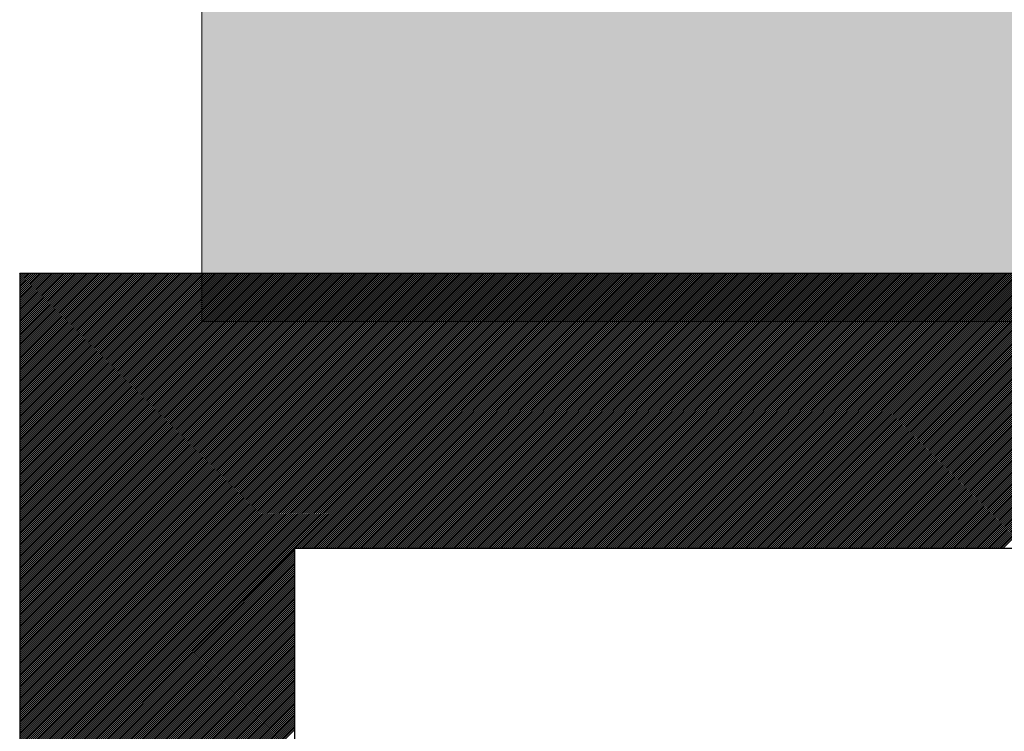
# Model space of a CAD drawing. Extents: x 3940905 to 4145695, y 925352 to 1109797.
# Tile 470 of 656: x 4007211 to 4007301, y 1099082 to 1099146. Entities that reach past the tile are written whole.
import ezdxf

# ---------------------------------------------------------------- set-up
doc = ezdxf.new("R2010")
doc.units = 0
doc.header["$LTSCALE"] = 750
doc.header["$MEASUREMENT"] = 0
doc.layers.get('0').update_dxf_attribs({"linetype": 'CONTINUOUS', "lineweight": 0})
doc.layers.add('CKD Equipments', color=252, linetype='CONTINUOUS', lineweight=0)
doc.layers.add('COLUMN', color=1, linetype='CONTINUOUS', lineweight=9)

# ---------------------------------------------------------------- blocks, each defined once
blk = doc.blocks.new('COLUMN')
at = {"layer": 'COLUMN'}
h = blk.add_hatch(color=1, dxfattribs=at)
h.dxf.hatch_style = 1
h.paths.add_polyline_path([(2683498.959, 965771.063), (2684447.959, 965771.063), (2684447.959, 965331.063), (2683498.959, 965331.063)])
h.paths.add_polyline_path([(2684237.959, 970191.063), (2683498.959, 970191.063), (2683498.959, 969191.063), (2684237.959, 969191.063)])
h.paths.add_polyline_path([(2687442.959, 969266.063), (2687037.959, 969266.063), (2687037.959, 970031.063), (2687442.959, 970031.063)])
h.paths.add_polyline_path([(2687107.959, 972041.447), (2687643.959, 972041.447), (2687643.959, 971756.063), (2687107.959, 971756.063)])
h.paths.add_polyline_path([(2683498.959, 973491.063), (2684407.959, 973491.063), (2684407.959, 973041.063), (2683498.959, 973041.063)])
h.paths.add_polyline_path([(2683648.959, 975761.063), (2683977.959, 975761.063), (2683977.959, 975211.063), (2683648.959, 975211.063)])
h.paths.add_polyline_path([(2686977.959, 975811.063), (2687727.959, 975811.063), (2687727.959, 975476.063), (2686977.959, 975476.063)])
h.paths.add_polyline_path([(2689868.959, 975851.063), (2689027.959, 975851.063), (2689027.959, 975556.063), (2689868.959, 975556.063)])
h.paths.add_polyline_path([(2686977.959, 973346.063), (2687643.959, 973346.063), (2687643.959, 973116.063), (2686977.959, 973116.063)])
h.paths.add_polyline_path([(2683823.959, 977646.063), (2684028.959, 977646.063), (2684028.959, 977211.063), (2683823.959, 977211.063)])
h.paths.add_polyline_path([(2683823.959, 979911.063), (2684103.959, 979911.063), (2684103.959, 980241.063), (2683823.959, 980241.063)])
h.paths.add_polyline_path([(2687803.959, 979891.063), (2688003.959, 979891.063), (2688003.959, 980241.063), (2687803.959, 980241.063)])
h.paths.add_polyline_path([(2691583.959, 979836.063), (2692013.959, 979836.063), (2692013.959, 980241.063), (2691583.959, 980241.063)])
h.paths.add_polyline_path([(2691695.959, 977346.063), (2692013.959, 977346.063), (2692013.959, 976786.063), (2691695.959, 976786.063)])
h.paths.add_polyline_path([(2687442.959, 965841.063), (2686812.959, 965841.063), (2686812.959, 965401.063), (2687442.959, 965401.063)])
h.paths.add_polyline_path([(2687467.959, 963421.063), (2686702.959, 963421.063), (2686702.959, 962976.063), (2687467.959, 962976.063)])
h.paths.add_polyline_path([(2684167.959, 963191.063), (2683398.959, 963191.063), (2683398.959, 962446.063), (2684167.959, 962446.063)])
h.paths.add_polyline_path([(2684447.959, 958916.063), (2683398.959, 958916.063), (2683398.959, 959356.063), (2684447.959, 959356.063)])
h.paths.add_polyline_path([(2684447.959, 957356.063), (2683413.959, 957356.063), (2683413.959, 956916.063), (2684447.959, 956916.063)])
h.paths.add_polyline_path([(2687457.959, 957436.063), (2686707.959, 957436.063), (2686707.959, 956996.063), (2687457.959, 956996.063)])
h.paths.add_polyline_path([(2687452.959, 959516.063), (2686692.959, 959516.063), (2686692.959, 959086.063), (2687452.959, 959086.063)])
h.paths.add_polyline_path([(2683413.959, 953326.063), (2684312.959, 953326.063), (2684312.959, 953776.063), (2683413.959, 953776.063)])
h.paths.add_polyline_path([(2683293.959, 952396.063), (2683767.959, 952396.063), (2683767.959, 951976.063), (2683293.959, 951976.063)])
h.paths.add_polyline_path([(2682463.959, 977841.063), (2681833.959, 977841.063), (2681833.959, 977051.063), (2682463.959, 977051.063)])
at = {"color": 2}
blk.add_lwpolyline([(2682463.959, 977841.063), (2681833.959, 977841.063), (2681833.959, 977051.063), (2682463.959, 977051.063)], close=True, dxfattribs=at)
at = {"layer": 'COLUMN', "color": 1}
blk.add_lwpolyline([(2682463.959, 977841.063), (2681833.959, 977841.063), (2681833.959, 977051.063), (2682463.959, 977051.063)], close=True, dxfattribs=at)

msp = doc.modelspace()

# ---------------------------------------------------------------- linework, layer by layer
at = {"layer": 'CKD Equipments', "lineweight": -2, "ltscale": 0.2}
for p, q in [((4007876.174, 1099123.329), (4007211.174, 1099123.329)), ((4007211.174, 1099123.329), (4007211.174, 1098638.329)), ((4007876.174, 1099123.329), (4007211.174, 1099123.329)), ((4007211.174, 1099123.329), (4007211.174, 1098638.329)), ((4007851.174, 1099098.329), (4007236.174, 1099098.329)), ((4007236.174, 1099098.329), (4007236.174, 1098749.458))]:
    msp.add_line(p, q, dxfattribs=at)
at = {"layer": 'CKD Equipments', "color": 43, "linetype": 'Continuous', "lineweight": -2, "ltscale": 0.2}
for p, q in [((4007211.174, 1099123.307), (4007211.196, 1099123.329)), ((4007211.174, 1099123.131), (4007211.373, 1099123.329)), ((4007211.174, 1099122.954), (4007211.549, 1099123.329)), ((4007211.174, 1099122.777), (4007211.726, 1099123.329)), ((4007211.174, 1099122.6), (4007211.903, 1099123.329)), ((4007211.174, 1099122.423), (4007212.08, 1099123.329)), ((4007211.174, 1099122.247), (4007212.257, 1099123.329)), ((4007211.174, 1099122.07), (4007212.433, 1099123.329)), ((4007211.174, 1099121.893), (4007212.61, 1099123.329)), ((4007211.174, 1099121.716), (4007212.787, 1099123.329)), ((4007211.174, 1099121.54), (4007212.964, 1099123.329)), ((4007211.174, 1099121.363), (4007213.14, 1099123.329)), ((4007211.174, 1099121.186), (4007213.317, 1099123.329)), ((4007211.174, 1099121.009), (4007213.494, 1099123.329)), ((4007211.174, 1099120.832), (4007213.671, 1099123.329)), ((4007211.174, 1099120.656), (4007213.848, 1099123.329)), ((4007211.174, 1099120.479), (4007214.024, 1099123.329)), ((4007211.174, 1099120.302), (4007214.201, 1099123.329)), ((4007211.174, 1099120.125), (4007214.378, 1099123.329)), ((4007211.174, 1099119.949), (4007214.555, 1099123.329)), ((4007211.174, 1099119.772), (4007214.731, 1099123.329)), ((4007211.174, 1099119.595), (4007214.908, 1099123.329)), ((4007211.174, 1099119.418), (4007215.085, 1099123.329)), ((4007211.174, 1099119.241), (4007215.262, 1099123.329)), ((4007211.174, 1099119.065), (4007215.439, 1099123.329)), ((4007211.174, 1099118.888), (4007215.615, 1099123.329)), ((4007211.174, 1099118.711), (4007215.792, 1099123.329)), ((4007211.174, 1099118.534), (4007215.969, 1099123.329)), ((4007211.174, 1099118.358), (4007216.146, 1099123.329)), ((4007211.174, 1099118.181), (4007216.322, 1099123.329)), ((4007211.174, 1099118.004), (4007216.499, 1099123.329)), ((4007211.174, 1099117.827), (4007216.676, 1099123.329)), ((4007211.174, 1099117.65), (4007216.853, 1099123.329)), ((4007211.174, 1099117.474), (4007217.029, 1099123.329)), ((4007211.174, 1099117.297), (4007217.206, 1099123.329)), ((4007211.174, 1099117.12), (4007217.383, 1099123.329)), ((4007211.174, 1099116.943), (4007217.56, 1099123.329)), ((4007211.174, 1099116.767), (4007217.737, 1099123.329)), ((4007211.174, 1099116.59), (4007217.913, 1099123.329)), ((4007211.174, 1099116.413), (4007218.09, 1099123.329)), ((4007211.174, 1099116.236), (4007218.267, 1099123.329)), ((4007211.174, 1099116.059), (4007218.444, 1099123.329)), ((4007211.174, 1099115.883), (4007218.62, 1099123.329)), ((4007211.174, 1099115.706), (4007218.797, 1099123.329)), ((4007211.174, 1099115.529), (4007218.974, 1099123.329)), ((4007211.174, 1099115.352), (4007219.151, 1099123.329)), ((4007211.174, 1099115.176), (4007219.328, 1099123.329)), ((4007211.174, 1099114.999), (4007219.504, 1099123.329)), ((4007211.174, 1099114.822), (4007219.681, 1099123.329)), ((4007211.174, 1099114.645), (4007219.858, 1099123.329)), ((4007211.174, 1099114.469), (4007220.035, 1099123.329)), ((4007211.174, 1099114.292), (4007220.211, 1099123.329)), ((4007211.174, 1099114.115), (4007220.388, 1099123.329)), ((4007211.174, 1099113.938), (4007220.565, 1099123.329)), ((4007211.174, 1099113.761), (4007220.742, 1099123.329)), ((4007211.174, 1099113.585), (4007220.919, 1099123.329)), ((4007211.174, 1099113.408), (4007221.095, 1099123.329)), ((4007211.174, 1099113.231), (4007221.272, 1099123.329)), ((4007211.174, 1099113.054), (4007221.449, 1099123.329)), ((4007211.174, 1099112.878), (4007221.626, 1099123.329)), ((4007211.174, 1099112.701), (4007221.802, 1099123.329)), ((4007211.174, 1099112.524), (4007221.979, 1099123.329)), ((4007211.174, 1099112.347), (4007222.156, 1099123.329)), ((4007211.174, 1099112.17), (4007222.333, 1099123.329)), ((4007211.174, 1099111.994), (4007222.51, 1099123.329)), ((4007211.174, 1099111.817), (4007222.686, 1099123.329)), ((4007211.174, 1099111.64), (4007222.863, 1099123.329)), ((4007211.174, 1099111.463), (4007223.04, 1099123.329)), ((4007211.174, 1099111.287), (4007223.217, 1099123.329)), ((4007211.174, 1099111.11), (4007223.393, 1099123.329)), ((4007211.174, 1099110.933), (4007223.57, 1099123.329)), ((4007211.174, 1099110.756), (4007223.747, 1099123.329)), ((4007211.174, 1099110.579), (4007223.924, 1099123.329)), ((4007211.174, 1099110.403), (4007224.101, 1099123.329)), ((4007211.174, 1099110.226), (4007224.277, 1099123.329)), ((4007211.174, 1099110.049), (4007224.454, 1099123.329)), ((4007211.174, 1099109.872), (4007224.631, 1099123.329)), ((4007211.174, 1099109.696), (4007224.808, 1099123.329)), ((4007211.174, 1099109.519), (4007224.984, 1099123.329)), ((4007211.174, 1099109.342), (4007225.161, 1099123.329)), ((4007211.174, 1099109.165), (4007225.338, 1099123.329)), ((4007211.174, 1099108.988), (4007225.515, 1099123.329)), ((4007211.174, 1099108.812), (4007225.692, 1099123.329)), ((4007211.174, 1099108.635), (4007225.868, 1099123.329)), ((4007211.174, 1099108.458), (4007226.045, 1099123.329)), ((4007211.174, 1099108.281), (4007226.222, 1099123.329)), ((4007211.174, 1099108.105), (4007226.399, 1099123.329)), ((4007211.174, 1099107.928), (4007226.575, 1099123.329)), ((4007211.174, 1099107.751), (4007226.752, 1099123.329)), ((4007211.174, 1099107.574), (4007226.929, 1099123.329)), ((4007211.174, 1099107.397), (4007227.106, 1099123.329)), ((4007211.174, 1099107.221), (4007227.283, 1099123.329)), ((4007211.174, 1099107.044), (4007227.459, 1099123.329)), ((4007211.174, 1099106.867), (4007227.636, 1099123.329)), ((4007211.174, 1099106.69), (4007227.813, 1099123.329)), ((4007211.174, 1099106.514), (4007227.99, 1099123.329)), ((4007211.174, 1099106.337), (4007228.166, 1099123.329)), ((4007211.174, 1099106.16), (4007228.343, 1099123.329)), ((4007211.174, 1099105.983), (4007228.52, 1099123.329)), ((4007211.174, 1099105.806), (4007228.697, 1099123.329)), ((4007211.174, 1099105.63), (4007228.874, 1099123.329)), ((4007211.174, 1099105.453), (4007229.05, 1099123.329)), ((4007211.174, 1099105.276), (4007229.227, 1099123.329)), ((4007211.174, 1099105.099), (4007229.404, 1099123.329)), ((4007211.174, 1099104.923), (4007229.581, 1099123.329)), ((4007211.174, 1099104.746), (4007229.757, 1099123.329)), ((4007211.174, 1099104.569), (4007229.934, 1099123.329)), ((4007211.174, 1099104.392), (4007230.111, 1099123.329)), ((4007211.174, 1099104.215), (4007230.288, 1099123.329)), ((4007211.174, 1099104.039), (4007230.465, 1099123.329)), ((4007211.174, 1099103.862), (4007230.641, 1099123.329)), ((4007211.174, 1099103.685), (4007230.818, 1099123.329)), ((4007211.174, 1099103.508), (4007230.995, 1099123.329)), ((4007211.174, 1099103.332), (4007231.172, 1099123.329)), ((4007211.174, 1099103.155), (4007231.348, 1099123.329)), ((4007211.174, 1099102.978), (4007231.525, 1099123.329)), ((4007211.174, 1099102.801), (4007231.702, 1099123.329)), ((4007211.174, 1099102.624), (4007231.879, 1099123.329)), ((4007211.174, 1099102.448), (4007232.056, 1099123.329)), ((4007211.174, 1099102.271), (4007232.232, 1099123.329)), ((4007211.174, 1099102.094), (4007232.409, 1099123.329)), ((4007211.174, 1099101.917), (4007232.586, 1099123.329)), ((4007211.174, 1099101.741), (4007232.763, 1099123.329)), ((4007211.174, 1099101.564), (4007232.939, 1099123.329)), ((4007211.174, 1099101.387), (4007233.116, 1099123.329)), ((4007211.174, 1099101.21), (4007233.293, 1099123.329)), ((4007211.174, 1099101.033), (4007233.47, 1099123.329)), ((4007211.174, 1099100.857), (4007233.647, 1099123.329)), ((4007211.174, 1099100.68), (4007233.823, 1099123.329)), ((4007211.174, 1099100.503), (4007234, 1099123.329)), ((4007211.174, 1099100.326), (4007234.177, 1099123.329)), ((4007211.174, 1099100.15), (4007234.354, 1099123.329)), ((4007211.174, 1099099.973), (4007234.53, 1099123.329)), ((4007211.174, 1099099.796), (4007234.707, 1099123.329)), ((4007211.174, 1099099.619), (4007234.884, 1099123.329)), ((4007211.174, 1099099.442), (4007235.061, 1099123.329)), ((4007211.174, 1099099.266), (4007235.237, 1099123.329)), ((4007211.174, 1099099.089), (4007235.414, 1099123.329)), ((4007211.174, 1099098.912), (4007235.591, 1099123.329)), ((4007211.174, 1099098.735), (4007235.768, 1099123.329)), ((4007211.174, 1099098.559), (4007235.945, 1099123.329)), ((4007211.174, 1099098.382), (4007236.121, 1099123.329)), ((4007211.174, 1099098.205), (4007236.298, 1099123.329)), ((4007211.174, 1099098.028), (4007236.475, 1099123.329)), ((4007211.174, 1099097.851), (4007236.652, 1099123.329)), ((4007211.174, 1099097.675), (4007236.828, 1099123.329)), ((4007211.174, 1099097.498), (4007237.005, 1099123.329)), ((4007211.174, 1099097.321), (4007237.182, 1099123.329)), ((4007211.174, 1099097.144), (4007237.359, 1099123.329)), ((4007211.174, 1099096.968), (4007237.536, 1099123.329)), ((4007211.174, 1099096.791), (4007237.712, 1099123.329)), ((4007211.174, 1099096.614), (4007237.889, 1099123.329)), ((4007211.174, 1099096.437), (4007238.066, 1099123.329)), ((4007211.174, 1099096.261), (4007238.243, 1099123.329)), ((4007211.174, 1099096.084), (4007238.419, 1099123.329)), ((4007211.174, 1099095.907), (4007238.596, 1099123.329)), ((4007211.174, 1099095.73), (4007238.773, 1099123.329)), ((4007211.174, 1099095.553), (4007238.95, 1099123.329)), ((4007211.174, 1099095.377), (4007239.127, 1099123.329)), ((4007211.174, 1099095.2), (4007239.303, 1099123.329)), ((4007211.174, 1099095.023), (4007239.48, 1099123.329)), ((4007211.174, 1099094.846), (4007239.657, 1099123.329)), ((4007211.174, 1099094.67), (4007239.834, 1099123.329)), ((4007211.174, 1099094.493), (4007240.01, 1099123.329)), ((4007211.174, 1099094.316), (4007240.187, 1099123.329)), ((4007211.174, 1099094.139), (4007240.364, 1099123.329)), ((4007211.174, 1099093.962), (4007240.541, 1099123.329)), ((4007211.174, 1099093.786), (4007240.718, 1099123.329)), ((4007211.174, 1099093.609), (4007240.894, 1099123.329)), ((4007211.174, 1099093.432), (4007241.071, 1099123.329)), ((4007211.174, 1099093.255), (4007241.248, 1099123.329)), ((4007211.174, 1099093.079), (4007241.425, 1099123.329)), ((4007211.174, 1099092.902), (4007241.601, 1099123.329)), ((4007211.174, 1099092.725), (4007241.778, 1099123.329)), ((4007211.174, 1099092.548), (4007241.955, 1099123.329)), ((4007211.174, 1099092.371), (4007242.132, 1099123.329)), ((4007211.174, 1099092.195), (4007242.309, 1099123.329)), ((4007211.174, 1099092.018), (4007242.485, 1099123.329)), ((4007211.174, 1099091.841), (4007242.662, 1099123.329)), ((4007211.174, 1099091.664), (4007242.839, 1099123.329)), ((4007211.174, 1099091.488), (4007243.016, 1099123.329)), ((4007211.174, 1099091.311), (4007243.192, 1099123.329)), ((4007211.174, 1099091.134), (4007243.369, 1099123.329)), ((4007211.174, 1099090.957), (4007243.546, 1099123.329)), ((4007211.174, 1099090.78), (4007243.723, 1099123.329)), ((4007211.174, 1099090.604), (4007243.9, 1099123.329)), ((4007211.174, 1099090.427), (4007244.076, 1099123.329)), ((4007211.174, 1099090.25), (4007244.253, 1099123.329)), ((4007211.174, 1099090.073), (4007244.43, 1099123.329)), ((4007211.174, 1099089.897), (4007244.607, 1099123.329)), ((4007211.174, 1099089.72), (4007244.783, 1099123.329)), ((4007211.174, 1099089.543), (4007244.96, 1099123.329)), ((4007211.174, 1099089.366), (4007245.137, 1099123.329)), ((4007211.174, 1099089.189), (4007245.314, 1099123.329)), ((4007211.174, 1099089.013), (4007245.491, 1099123.329)), ((4007211.174, 1099088.836), (4007245.667, 1099123.329)), ((4007211.174, 1099088.659), (4007245.844, 1099123.329)), ((4007211.174, 1099088.482), (4007246.021, 1099123.329)), ((4007211.174, 1099088.306), (4007246.198, 1099123.329)), ((4007211.174, 1099088.129), (4007246.374, 1099123.329)), ((4007211.174, 1099087.952), (4007246.551, 1099123.329)), ((4007211.174, 1099087.775), (4007246.728, 1099123.329)), ((4007211.174, 1099087.598), (4007246.905, 1099123.329)), ((4007211.174, 1099087.422), (4007247.082, 1099123.329)), ((4007211.174, 1099087.245), (4007247.258, 1099123.329)), ((4007211.174, 1099087.068), (4007247.435, 1099123.329)), ((4007211.174, 1099086.891), (4007247.612, 1099123.329)), ((4007211.174, 1099086.715), (4007247.789, 1099123.329)), ((4007211.174, 1099086.538), (4007247.965, 1099123.329)), ((4007211.174, 1099086.361), (4007248.142, 1099123.329)), ((4007211.174, 1099086.184), (4007248.319, 1099123.329)), ((4007211.174, 1099086.007), (4007248.496, 1099123.329)), ((4007211.174, 1099085.831), (4007248.673, 1099123.329)), ((4007211.174, 1099085.654), (4007248.849, 1099123.329)), ((4007211.174, 1099085.477), (4007249.026, 1099123.329)), ((4007211.174, 1099085.3), (4007249.203, 1099123.329)), ((4007211.174, 1099085.124), (4007249.38, 1099123.329)), ((4007211.174, 1099084.947), (4007249.556, 1099123.329)), ((4007211.174, 1099084.77), (4007249.733, 1099123.329)), ((4007211.174, 1099084.593), (4007249.91, 1099123.329)), ((4007211.174, 1099084.416), (4007250.087, 1099123.329)), ((4007211.174, 1099084.24), (4007250.264, 1099123.329)), ((4007211.174, 1099084.063), (4007250.44, 1099123.329)), ((4007211.174, 1099083.886), (4007250.617, 1099123.329)), ((4007211.174, 1099083.709), (4007250.794, 1099123.329)), ((4007211.174, 1099083.533), (4007250.971, 1099123.329)), ((4007211.174, 1099083.356), (4007251.147, 1099123.329)), ((4007211.174, 1099083.179), (4007251.324, 1099123.329)), ((4007211.174, 1099083.002), (4007251.501, 1099123.329)), ((4007211.174, 1099082.825), (4007251.678, 1099123.329)), ((4007211.174, 1099082.649), (4007251.855, 1099123.329)), ((4007211.174, 1099082.472), (4007252.031, 1099123.329)), ((4007211.174, 1099082.295), (4007252.208, 1099123.329)), ((4007211.174, 1099082.118), (4007252.385, 1099123.329)), ((4007211.174, 1099081.942), (4007252.562, 1099123.329)), ((4007211.174, 1099081.765), (4007252.738, 1099123.329)), ((4007211.174, 1099081.588), (4007252.915, 1099123.329)), ((4007211.174, 1099081.411), (4007253.092, 1099123.329)), ((4007211.174, 1099081.234), (4007253.269, 1099123.329)), ((4007211.174, 1099081.058), (4007253.445, 1099123.329)), ((4007211.174, 1099080.881), (4007253.622, 1099123.329)), ((4007211.174, 1099080.704), (4007253.799, 1099123.329)), ((4007211.174, 1099080.527), (4007253.976, 1099123.329)), ((4007211.174, 1099080.351), (4007254.153, 1099123.329)), ((4007211.174, 1099080.174), (4007254.329, 1099123.329)), ((4007211.174, 1099079.997), (4007254.506, 1099123.329)), ((4007211.174, 1099079.82), (4007254.683, 1099123.329)), ((4007211.174, 1099079.643), (4007254.86, 1099123.329)), ((4007211.174, 1099079.467), (4007255.036, 1099123.329)), ((4007211.174, 1099079.29), (4007255.213, 1099123.329)), ((4007211.174, 1099079.113), (4007255.39, 1099123.329)), ((4007211.174, 1099078.936), (4007255.567, 1099123.329)), ((4007211.174, 1099078.76), (4007255.744, 1099123.329)), ((4007211.174, 1099078.583), (4007255.92, 1099123.329)), ((4007211.174, 1099078.406), (4007256.097, 1099123.329)), ((4007211.174, 1099078.229), (4007256.274, 1099123.329)), ((4007211.174, 1099078.053), (4007256.451, 1099123.329)), ((4007211.174, 1099077.876), (4007256.627, 1099123.329)), ((4007211.174, 1099077.699), (4007256.804, 1099123.329)), ((4007211.174, 1099077.522), (4007256.981, 1099123.329)), ((4007211.174, 1099077.345), (4007257.158, 1099123.329)), ((4007211.174, 1099077.169), (4007257.335, 1099123.329)), ((4007211.174, 1099076.992), (4007257.511, 1099123.329)), ((4007211.174, 1099076.815), (4007257.688, 1099123.329)), ((4007211.174, 1099076.638), (4007257.865, 1099123.329)), ((4007211.174, 1099076.462), (4007258.042, 1099123.329)), ((4007211.174, 1099076.285), (4007258.218, 1099123.329)), ((4007211.174, 1099076.108), (4007258.395, 1099123.329)), ((4007211.174, 1099075.931), (4007258.572, 1099123.329)), ((4007211.174, 1099075.754), (4007258.749, 1099123.329)), ((4007211.174, 1099075.578), (4007258.926, 1099123.329)), ((4007211.174, 1099075.401), (4007259.102, 1099123.329)), ((4007211.174, 1099075.224), (4007259.279, 1099123.329)), ((4007211.174, 1099075.047), (4007259.456, 1099123.329)), ((4007211.174, 1099074.871), (4007259.633, 1099123.329)), ((4007211.174, 1099074.694), (4007259.809, 1099123.329)), ((4007211.174, 1099074.517), (4007259.986, 1099123.329)), ((4007211.174, 1099074.34), (4007260.163, 1099123.329)), ((4007211.174, 1099074.163), (4007260.34, 1099123.329)), ((4007211.174, 1099073.987), (4007260.517, 1099123.329)), ((4007211.174, 1099073.81), (4007260.693, 1099123.329)), ((4007211.174, 1099073.633), (4007260.87, 1099123.329)), ((4007211.174, 1099073.456), (4007261.047, 1099123.329)), ((4007236.224, 1099098.329), (4007261.224, 1099123.329)), ((4007236.4, 1099098.329), (4007261.4, 1099123.329)), ((4007236.577, 1099098.329), (4007261.577, 1099123.329)), ((4007236.754, 1099098.329), (4007261.754, 1099123.329)), ((4007236.931, 1099098.329), (4007261.931, 1099123.329)), ((4007237.108, 1099098.329), (4007262.108, 1099123.329)), ((4007237.284, 1099098.329), (4007262.284, 1099123.329)), ((4007237.461, 1099098.329), (4007262.461, 1099123.329)), ((4007237.638, 1099098.329), (4007262.638, 1099123.329)), ((4007237.815, 1099098.329), (4007262.815, 1099123.329)), ((4007237.991, 1099098.329), (4007262.991, 1099123.329)), ((4007238.168, 1099098.329), (4007263.168, 1099123.329)), ((4007238.345, 1099098.329), (4007263.345, 1099123.329)), ((4007238.522, 1099098.329), (4007263.522, 1099123.329)), ((4007238.699, 1099098.329), (4007263.699, 1099123.329)), ((4007238.875, 1099098.329), (4007263.875, 1099123.329)), ((4007239.052, 1099098.329), (4007264.052, 1099123.329)), ((4007239.229, 1099098.329), (4007264.229, 1099123.329)), ((4007239.406, 1099098.329), (4007264.406, 1099123.329)), ((4007239.582, 1099098.329), (4007264.582, 1099123.329)), ((4007239.759, 1099098.329), (4007264.759, 1099123.329)), ((4007239.936, 1099098.329), (4007264.936, 1099123.329)), ((4007240.113, 1099098.329), (4007265.113, 1099123.329)), ((4007240.29, 1099098.329), (4007265.29, 1099123.329)), ((4007240.466, 1099098.329), (4007265.466, 1099123.329)), ((4007240.643, 1099098.329), (4007265.643, 1099123.329)), ((4007240.82, 1099098.329), (4007265.82, 1099123.329)), ((4007240.997, 1099098.329), (4007265.997, 1099123.329)), ((4007241.173, 1099098.329), (4007266.173, 1099123.329)), ((4007241.35, 1099098.329), (4007266.35, 1099123.329)), ((4007241.527, 1099098.329), (4007266.527, 1099123.329)), ((4007241.704, 1099098.329), (4007266.704, 1099123.329)), ((4007241.881, 1099098.329), (4007266.881, 1099123.329)), ((4007242.057, 1099098.329), (4007267.057, 1099123.329)), ((4007242.234, 1099098.329), (4007267.234, 1099123.329)), ((4007242.411, 1099098.329), (4007267.411, 1099123.329)), ((4007242.588, 1099098.329), (4007267.588, 1099123.329)), ((4007242.764, 1099098.329), (4007267.764, 1099123.329)), ((4007242.941, 1099098.329), (4007267.941, 1099123.329)), ((4007243.118, 1099098.329), (4007268.118, 1099123.329)), ((4007243.295, 1099098.329), (4007268.295, 1099123.329)), ((4007243.472, 1099098.329), (4007268.472, 1099123.329)), ((4007243.648, 1099098.329), (4007268.648, 1099123.329)), ((4007243.825, 1099098.329), (4007268.825, 1099123.329)), ((4007244.002, 1099098.329), (4007269.002, 1099123.329)), ((4007244.179, 1099098.329), (4007269.179, 1099123.329)), ((4007244.355, 1099098.329), (4007269.355, 1099123.329)), ((4007244.532, 1099098.329), (4007269.532, 1099123.329)), ((4007244.709, 1099098.329), (4007269.709, 1099123.329)), ((4007244.886, 1099098.329), (4007269.886, 1099123.329)), ((4007245.063, 1099098.329), (4007270.063, 1099123.329)), ((4007245.239, 1099098.329), (4007270.239, 1099123.329)), ((4007245.416, 1099098.329), (4007270.416, 1099123.329)), ((4007245.593, 1099098.329), (4007270.593, 1099123.329)), ((4007245.77, 1099098.329), (4007270.77, 1099123.329)), ((4007245.946, 1099098.329), (4007270.946, 1099123.329)), ((4007246.123, 1099098.329), (4007271.123, 1099123.329)), ((4007246.3, 1099098.329), (4007271.3, 1099123.329)), ((4007246.477, 1099098.329), (4007271.477, 1099123.329)), ((4007246.653, 1099098.329), (4007271.653, 1099123.329)), ((4007246.83, 1099098.329), (4007271.83, 1099123.329)), ((4007247.007, 1099098.329), (4007272.007, 1099123.329)), ((4007247.184, 1099098.329), (4007272.184, 1099123.329)), ((4007247.361, 1099098.329), (4007272.361, 1099123.329)), ((4007247.537, 1099098.329), (4007272.537, 1099123.329)), ((4007247.714, 1099098.329), (4007272.714, 1099123.329)), ((4007247.891, 1099098.329), (4007272.891, 1099123.329)), ((4007248.068, 1099098.329), (4007273.068, 1099123.329)), ((4007248.244, 1099098.329), (4007273.244, 1099123.329)), ((4007248.421, 1099098.329), (4007273.421, 1099123.329)), ((4007248.598, 1099098.329), (4007273.598, 1099123.329)), ((4007248.775, 1099098.329), (4007273.775, 1099123.329)), ((4007248.952, 1099098.329), (4007273.952, 1099123.329)), ((4007249.128, 1099098.329), (4007274.128, 1099123.329)), ((4007249.305, 1099098.329), (4007274.305, 1099123.329)), ((4007249.482, 1099098.329), (4007274.482, 1099123.329)), ((4007249.659, 1099098.329), (4007274.659, 1099123.329)), ((4007249.835, 1099098.329), (4007274.835, 1099123.329)), ((4007250.012, 1099098.329), (4007275.012, 1099123.329)), ((4007250.189, 1099098.329), (4007275.189, 1099123.329)), ((4007250.366, 1099098.329), (4007275.366, 1099123.329)), ((4007250.543, 1099098.329), (4007275.543, 1099123.329)), ((4007250.719, 1099098.329), (4007275.719, 1099123.329)), ((4007250.896, 1099098.329), (4007275.896, 1099123.329)), ((4007251.073, 1099098.329), (4007276.073, 1099123.329)), ((4007251.25, 1099098.329), (4007276.25, 1099123.329)), ((4007251.426, 1099098.329), (4007276.426, 1099123.329)), ((4007251.603, 1099098.329), (4007276.603, 1099123.329)), ((4007251.78, 1099098.329), (4007276.78, 1099123.329)), ((4007251.957, 1099098.329), (4007276.957, 1099123.329)), ((4007252.134, 1099098.329), (4007277.134, 1099123.329)), ((4007252.31, 1099098.329), (4007277.31, 1099123.329)), ((4007252.487, 1099098.329), (4007277.487, 1099123.329)), ((4007252.664, 1099098.329), (4007277.664, 1099123.329)), ((4007252.841, 1099098.329), (4007277.841, 1099123.329)), ((4007253.017, 1099098.329), (4007278.017, 1099123.329)), ((4007253.194, 1099098.329), (4007278.194, 1099123.329)), ((4007253.371, 1099098.329), (4007278.371, 1099123.329)), ((4007253.548, 1099098.329), (4007278.548, 1099123.329)), ((4007253.725, 1099098.329), (4007278.725, 1099123.329)), ((4007253.901, 1099098.329), (4007278.901, 1099123.329)), ((4007254.078, 1099098.329), (4007279.078, 1099123.329)), ((4007254.255, 1099098.329), (4007279.255, 1099123.329)), ((4007254.432, 1099098.329), (4007279.432, 1099123.329)), ((4007254.608, 1099098.329), (4007279.608, 1099123.329)), ((4007254.785, 1099098.329), (4007279.785, 1099123.329)), ((4007254.962, 1099098.329), (4007279.962, 1099123.329)), ((4007255.139, 1099098.329), (4007280.139, 1099123.329)), ((4007255.316, 1099098.329), (4007280.316, 1099123.329)), ((4007255.492, 1099098.329), (4007280.492, 1099123.329)), ((4007255.669, 1099098.329), (4007280.669, 1099123.329)), ((4007255.846, 1099098.329), (4007280.846, 1099123.329)), ((4007256.023, 1099098.329), (4007281.023, 1099123.329)), ((4007256.199, 1099098.329), (4007281.199, 1099123.329)), ((4007256.376, 1099098.329), (4007281.376, 1099123.329)), ((4007256.553, 1099098.329), (4007281.553, 1099123.329)), ((4007256.73, 1099098.329), (4007281.73, 1099123.329)), ((4007256.907, 1099098.329), (4007281.907, 1099123.329)), ((4007257.083, 1099098.329), (4007282.083, 1099123.329)), ((4007257.26, 1099098.329), (4007282.26, 1099123.329)), ((4007257.437, 1099098.329), (4007282.437, 1099123.329)), ((4007257.614, 1099098.329), (4007282.614, 1099123.329)), ((4007257.79, 1099098.329), (4007282.79, 1099123.329)), ((4007257.967, 1099098.329), (4007282.967, 1099123.329)), ((4007258.144, 1099098.329), (4007283.144, 1099123.329)), ((4007258.321, 1099098.329), (4007283.321, 1099123.329)), ((4007258.498, 1099098.329), (4007283.498, 1099123.329)), ((4007258.674, 1099098.329), (4007283.674, 1099123.329)), ((4007258.851, 1099098.329), (4007283.851, 1099123.329)), ((4007259.028, 1099098.329), (4007284.028, 1099123.329)), ((4007259.205, 1099098.329), (4007284.205, 1099123.329)), ((4007259.381, 1099098.329), (4007284.381, 1099123.329)), ((4007259.558, 1099098.329), (4007284.558, 1099123.329)), ((4007259.735, 1099098.329), (4007284.735, 1099123.329)), ((4007259.912, 1099098.329), (4007284.912, 1099123.329)), ((4007260.089, 1099098.329), (4007285.089, 1099123.329)), ((4007260.265, 1099098.329), (4007285.265, 1099123.329)), ((4007260.442, 1099098.329), (4007285.442, 1099123.329)), ((4007260.619, 1099098.329), (4007285.619, 1099123.329)), ((4007260.796, 1099098.329), (4007285.796, 1099123.329)), ((4007260.972, 1099098.329), (4007285.972, 1099123.329)), ((4007261.149, 1099098.329), (4007286.149, 1099123.329)), ((4007261.326, 1099098.329), (4007286.326, 1099123.329)), ((4007261.503, 1099098.329), (4007286.503, 1099123.329)), ((4007261.68, 1099098.329), (4007286.68, 1099123.329)), ((4007261.856, 1099098.329), (4007286.856, 1099123.329)), ((4007262.033, 1099098.329), (4007287.033, 1099123.329)), ((4007262.21, 1099098.329), (4007287.21, 1099123.329)), ((4007262.387, 1099098.329), (4007287.387, 1099123.329)), ((4007262.563, 1099098.329), (4007287.563, 1099123.329)), ((4007262.74, 1099098.329), (4007287.74, 1099123.329)), ((4007262.917, 1099098.329), (4007287.917, 1099123.329)), ((4007263.094, 1099098.329), (4007288.094, 1099123.329)), ((4007263.271, 1099098.329), (4007288.271, 1099123.329)), ((4007263.447, 1099098.329), (4007288.447, 1099123.329)), ((4007263.624, 1099098.329), (4007288.624, 1099123.329)), ((4007263.801, 1099098.329), (4007288.801, 1099123.329)), ((4007263.978, 1099098.329), (4007288.978, 1099123.329)), ((4007264.154, 1099098.329), (4007289.154, 1099123.329)), ((4007264.331, 1099098.329), (4007289.331, 1099123.329)), ((4007264.508, 1099098.329), (4007289.508, 1099123.329)), ((4007264.685, 1099098.329), (4007289.685, 1099123.329)), ((4007264.861, 1099098.329), (4007289.861, 1099123.329)), ((4007265.038, 1099098.329), (4007290.038, 1099123.329)), ((4007265.215, 1099098.329), (4007290.215, 1099123.329)), ((4007265.392, 1099098.329), (4007290.392, 1099123.329)), ((4007265.569, 1099098.329), (4007290.569, 1099123.329)), ((4007265.745, 1099098.329), (4007290.745, 1099123.329)), ((4007265.922, 1099098.329), (4007290.922, 1099123.329)), ((4007266.099, 1099098.329), (4007291.099, 1099123.329)), ((4007266.276, 1099098.329), (4007291.276, 1099123.329)), ((4007266.452, 1099098.329), (4007291.452, 1099123.329)), ((4007266.629, 1099098.329), (4007291.629, 1099123.329)), ((4007266.806, 1099098.329), (4007291.806, 1099123.329)), ((4007266.983, 1099098.329), (4007291.983, 1099123.329)), ((4007267.16, 1099098.329), (4007292.16, 1099123.329)), ((4007267.336, 1099098.329), (4007292.336, 1099123.329)), ((4007267.513, 1099098.329), (4007292.513, 1099123.329)), ((4007267.69, 1099098.329), (4007292.69, 1099123.329)), ((4007267.867, 1099098.329), (4007292.867, 1099123.329)), ((4007268.043, 1099098.329), (4007293.043, 1099123.329)), ((4007268.22, 1099098.329), (4007293.22, 1099123.329)), ((4007268.397, 1099098.329), (4007293.397, 1099123.329)), ((4007268.574, 1099098.329), (4007293.574, 1099123.329)), ((4007268.751, 1099098.329), (4007293.751, 1099123.329)), ((4007268.927, 1099098.329), (4007293.927, 1099123.329)), ((4007269.104, 1099098.329), (4007294.104, 1099123.329)), ((4007269.281, 1099098.329), (4007294.281, 1099123.329)), ((4007269.458, 1099098.329), (4007294.458, 1099123.329)), ((4007269.634, 1099098.329), (4007294.634, 1099123.329)), ((4007269.811, 1099098.329), (4007294.811, 1099123.329)), ((4007269.988, 1099098.329), (4007294.988, 1099123.329)), ((4007270.165, 1099098.329), (4007295.165, 1099123.329)), ((4007270.342, 1099098.329), (4007295.342, 1099123.329)), ((4007270.518, 1099098.329), (4007295.518, 1099123.329)), ((4007270.695, 1099098.329), (4007295.695, 1099123.329)), ((4007270.872, 1099098.329), (4007295.872, 1099123.329)), ((4007271.049, 1099098.329), (4007296.049, 1099123.329)), ((4007271.225, 1099098.329), (4007296.225, 1099123.329)), ((4007271.402, 1099098.329), (4007296.402, 1099123.329)), ((4007271.579, 1099098.329), (4007296.579, 1099123.329)), ((4007271.756, 1099098.329), (4007296.756, 1099123.329)), ((4007271.933, 1099098.329), (4007296.933, 1099123.329)), ((4007272.109, 1099098.329), (4007297.109, 1099123.329)), ((4007272.286, 1099098.329), (4007297.286, 1099123.329)), ((4007272.463, 1099098.329), (4007297.463, 1099123.329)), ((4007272.64, 1099098.329), (4007297.64, 1099123.329)), ((4007272.816, 1099098.329), (4007297.816, 1099123.329)), ((4007272.993, 1099098.329), (4007297.993, 1099123.329)), ((4007273.17, 1099098.329), (4007298.17, 1099123.329)), ((4007273.347, 1099098.329), (4007298.347, 1099123.329)), ((4007273.524, 1099098.329), (4007298.524, 1099123.329)), ((4007273.7, 1099098.329), (4007298.7, 1099123.329)), ((4007273.877, 1099098.329), (4007298.877, 1099123.329)), ((4007274.054, 1099098.329), (4007299.054, 1099123.329)), ((4007274.231, 1099098.329), (4007299.231, 1099123.329)), ((4007274.407, 1099098.329), (4007299.407, 1099123.329)), ((4007274.584, 1099098.329), (4007299.584, 1099123.329)), ((4007274.761, 1099098.329), (4007299.761, 1099123.329)), ((4007274.938, 1099098.329), (4007299.938, 1099123.329)), ((4007275.115, 1099098.329), (4007300.115, 1099123.329)), ((4007275.291, 1099098.329), (4007300.291, 1099123.329)), ((4007275.468, 1099098.329), (4007300.468, 1099123.329)), ((4007275.645, 1099098.329), (4007300.645, 1099123.329)), ((4007275.822, 1099098.329), (4007300.822, 1099123.329)), ((4007275.998, 1099098.329), (4007300.998, 1099123.329)), ((4007276.175, 1099098.329), (4007301.175, 1099123.329)), ((4007276.352, 1099098.329), (4007301.352, 1099123.329)), ((4007276.529, 1099098.329), (4007301.529, 1099123.329)), ((4007276.706, 1099098.329), (4007301.706, 1099123.329)), ((4007276.882, 1099098.329), (4007301.882, 1099123.329)), ((4007277.059, 1099098.329), (4007302.059, 1099123.329)), ((4007277.236, 1099098.329), (4007302.236, 1099123.329)), ((4007277.413, 1099098.329), (4007302.413, 1099123.329)), ((4007277.589, 1099098.329), (4007302.589, 1099123.329)), ((4007277.766, 1099098.329), (4007302.766, 1099123.329)), ((4007277.943, 1099098.329), (4007302.943, 1099123.329)), ((4007278.12, 1099098.329), (4007303.12, 1099123.329)), ((4007278.297, 1099098.329), (4007303.297, 1099123.329)), ((4007278.473, 1099098.329), (4007303.473, 1099123.329)), ((4007278.65, 1099098.329), (4007303.65, 1099123.329)), ((4007278.827, 1099098.329), (4007303.827, 1099123.329)), ((4007279.004, 1099098.329), (4007304.004, 1099123.329)), ((4007279.18, 1099098.329), (4007304.18, 1099123.329)), ((4007279.357, 1099098.329), (4007304.357, 1099123.329)), ((4007279.534, 1099098.329), (4007304.534, 1099123.329)), ((4007279.711, 1099098.329), (4007304.711, 1099123.329)), ((4007279.888, 1099098.329), (4007304.888, 1099123.329)), ((4007280.064, 1099098.329), (4007305.064, 1099123.329)), ((4007280.241, 1099098.329), (4007305.241, 1099123.329)), ((4007280.418, 1099098.329), (4007305.418, 1099123.329)), ((4007280.595, 1099098.329), (4007305.595, 1099123.329)), ((4007280.771, 1099098.329), (4007305.771, 1099123.329)), ((4007280.948, 1099098.329), (4007305.948, 1099123.329)), ((4007281.125, 1099098.329), (4007306.125, 1099123.329)), ((4007281.302, 1099098.329), (4007306.302, 1099123.329)), ((4007281.479, 1099098.329), (4007306.479, 1099123.329)), ((4007281.655, 1099098.329), (4007306.655, 1099123.329)), ((4007281.832, 1099098.329), (4007306.832, 1099123.329)), ((4007282.009, 1099098.329), (4007307.009, 1099123.329)), ((4007282.186, 1099098.329), (4007307.186, 1099123.329)), ((4007282.362, 1099098.329), (4007307.362, 1099123.329)), ((4007282.539, 1099098.329), (4007307.539, 1099123.329)), ((4007282.716, 1099098.329), (4007307.716, 1099123.329)), ((4007282.893, 1099098.329), (4007307.893, 1099123.329)), ((4007283.069, 1099098.329), (4007308.069, 1099123.329)), ((4007283.246, 1099098.329), (4007308.246, 1099123.329)), ((4007283.423, 1099098.329), (4007308.423, 1099123.329)), ((4007283.6, 1099098.329), (4007308.6, 1099123.329)), ((4007283.777, 1099098.329), (4007308.777, 1099123.329)), ((4007283.953, 1099098.329), (4007308.953, 1099123.329)), ((4007284.13, 1099098.329), (4007309.13, 1099123.329)), ((4007284.307, 1099098.329), (4007309.307, 1099123.329)), ((4007284.484, 1099098.329), (4007309.484, 1099123.329)), ((4007284.66, 1099098.329), (4007309.66, 1099123.329)), ((4007284.837, 1099098.329), (4007309.837, 1099123.329)), ((4007285.014, 1099098.329), (4007310.014, 1099123.329)), ((4007285.191, 1099098.329), (4007310.191, 1099123.329)), ((4007285.368, 1099098.329), (4007310.368, 1099123.329)), ((4007285.544, 1099098.329), (4007310.544, 1099123.329)), ((4007285.721, 1099098.329), (4007310.721, 1099123.329)), ((4007285.898, 1099098.329), (4007310.898, 1099123.329)), ((4007286.075, 1099098.329), (4007311.075, 1099123.329)), ((4007286.251, 1099098.329), (4007311.251, 1099123.329)), ((4007286.428, 1099098.329), (4007311.428, 1099123.329)), ((4007286.605, 1099098.329), (4007311.605, 1099123.329)), ((4007286.782, 1099098.329), (4007311.782, 1099123.329)), ((4007286.959, 1099098.329), (4007311.959, 1099123.329)), ((4007287.135, 1099098.329), (4007312.135, 1099123.329)), ((4007287.312, 1099098.329), (4007312.312, 1099123.329)), ((4007287.489, 1099098.329), (4007312.489, 1099123.329)), ((4007287.666, 1099098.329), (4007312.666, 1099123.329)), ((4007287.842, 1099098.329), (4007312.842, 1099123.329)), ((4007288.019, 1099098.329), (4007313.019, 1099123.329)), ((4007288.196, 1099098.329), (4007313.196, 1099123.329)), ((4007288.373, 1099098.329), (4007313.373, 1099123.329)), ((4007288.55, 1099098.329), (4007313.55, 1099123.329)), ((4007288.726, 1099098.329), (4007313.726, 1099123.329)), ((4007288.903, 1099098.329), (4007313.903, 1099123.329)), ((4007289.08, 1099098.329), (4007314.08, 1099123.329)), ((4007289.257, 1099098.329), (4007314.257, 1099123.329)), ((4007289.433, 1099098.329), (4007314.433, 1099123.329)), ((4007289.61, 1099098.329), (4007314.61, 1099123.329)), ((4007289.787, 1099098.329), (4007314.787, 1099123.329)), ((4007289.964, 1099098.329), (4007314.964, 1099123.329)), ((4007290.141, 1099098.329), (4007315.141, 1099123.329)), ((4007290.317, 1099098.329), (4007315.317, 1099123.329)), ((4007290.494, 1099098.329), (4007315.494, 1099123.329)), ((4007290.671, 1099098.329), (4007315.671, 1099123.329)), ((4007290.848, 1099098.329), (4007315.848, 1099123.329)), ((4007291.024, 1099098.329), (4007316.024, 1099123.329)), ((4007291.201, 1099098.329), (4007316.201, 1099123.329)), ((4007291.378, 1099098.329), (4007316.378, 1099123.329)), ((4007291.555, 1099098.329), (4007316.555, 1099123.329)), ((4007291.732, 1099098.329), (4007316.732, 1099123.329)), ((4007291.908, 1099098.329), (4007316.908, 1099123.329)), ((4007292.085, 1099098.329), (4007317.085, 1099123.329)), ((4007292.262, 1099098.329), (4007317.262, 1099123.329)), ((4007292.439, 1099098.329), (4007317.439, 1099123.329)), ((4007292.615, 1099098.329), (4007317.615, 1099123.329)), ((4007292.792, 1099098.329), (4007317.792, 1099123.329)), ((4007292.969, 1099098.329), (4007317.969, 1099123.329)), ((4007293.146, 1099098.329), (4007318.146, 1099123.329)), ((4007293.323, 1099098.329), (4007318.323, 1099123.329)), ((4007293.499, 1099098.329), (4007318.499, 1099123.329)), ((4007293.676, 1099098.329), (4007318.676, 1099123.329)), ((4007293.853, 1099098.329), (4007318.853, 1099123.329)), ((4007294.03, 1099098.329), (4007319.03, 1099123.329)), ((4007294.206, 1099098.329), (4007319.206, 1099123.329)), ((4007294.383, 1099098.329), (4007319.383, 1099123.329)), ((4007294.56, 1099098.329), (4007319.56, 1099123.329)), ((4007294.737, 1099098.329), (4007319.737, 1099123.329)), ((4007294.914, 1099098.329), (4007319.914, 1099123.329)), ((4007295.09, 1099098.329), (4007320.09, 1099123.329)), ((4007295.267, 1099098.329), (4007320.267, 1099123.329)), ((4007295.444, 1099098.329), (4007320.444, 1099123.329)), ((4007295.621, 1099098.329), (4007320.621, 1099123.329)), ((4007295.797, 1099098.329), (4007320.797, 1099123.329)), ((4007295.974, 1099098.329), (4007320.974, 1099123.329)), ((4007296.151, 1099098.329), (4007321.151, 1099123.329)), ((4007296.328, 1099098.329), (4007321.328, 1099123.329)), ((4007296.505, 1099098.329), (4007321.505, 1099123.329)), ((4007296.681, 1099098.329), (4007321.681, 1099123.329)), ((4007296.858, 1099098.329), (4007321.858, 1099123.329)), ((4007297.035, 1099098.329), (4007322.035, 1099123.329)), ((4007297.212, 1099098.329), (4007322.212, 1099123.329)), ((4007297.388, 1099098.329), (4007322.388, 1099123.329)), ((4007297.565, 1099098.329), (4007322.565, 1099123.329)), ((4007297.742, 1099098.329), (4007322.742, 1099123.329)), ((4007297.919, 1099098.329), (4007322.919, 1099123.329)), ((4007298.096, 1099098.329), (4007323.096, 1099123.329)), ((4007298.272, 1099098.329), (4007323.272, 1099123.329)), ((4007298.449, 1099098.329), (4007323.449, 1099123.329)), ((4007298.626, 1099098.329), (4007323.626, 1099123.329)), ((4007298.803, 1099098.329), (4007323.803, 1099123.329)), ((4007298.979, 1099098.329), (4007323.979, 1099123.329)), ((4007299.156, 1099098.329), (4007324.156, 1099123.329)), ((4007299.333, 1099098.329), (4007324.333, 1099123.329)), ((4007299.51, 1099098.329), (4007324.51, 1099123.329)), ((4007299.687, 1099098.329), (4007324.687, 1099123.329)), ((4007299.863, 1099098.329), (4007324.863, 1099123.329)), ((4007300.04, 1099098.329), (4007325.04, 1099123.329)), ((4007300.217, 1099098.329), (4007325.217, 1099123.329)), ((4007300.394, 1099098.329), (4007325.394, 1099123.329)), ((4007300.57, 1099098.329), (4007325.57, 1099123.329)), ((4007211.174, 1099073.28), (4007236.174, 1099098.28)), ((4007211.174, 1099073.103), (4007236.174, 1099098.103)), ((4007211.174, 1099072.926), (4007236.174, 1099097.926)), ((4007211.174, 1099072.749), (4007236.174, 1099097.749)), ((4007211.174, 1099072.572), (4007236.174, 1099097.572)), ((4007211.174, 1099072.396), (4007236.174, 1099097.396)), ((4007211.174, 1099072.219), (4007236.174, 1099097.219)), ((4007211.174, 1099072.042), (4007236.174, 1099097.042)), ((4007211.174, 1099071.865), (4007236.174, 1099096.865)), ((4007211.174, 1099071.689), (4007236.174, 1099096.689)), ((4007211.174, 1099071.512), (4007236.174, 1099096.512)), ((4007211.174, 1099071.335), (4007236.174, 1099096.335)), ((4007211.174, 1099071.158), (4007236.174, 1099096.158)), ((4007211.174, 1099070.981), (4007236.174, 1099095.981)), ((4007211.174, 1099070.805), (4007236.174, 1099095.805)), ((4007211.174, 1099070.628), (4007236.174, 1099095.628)), ((4007211.174, 1099070.451), (4007236.174, 1099095.451)), ((4007211.174, 1099070.274), (4007236.174, 1099095.274)), ((4007211.174, 1099070.098), (4007236.174, 1099095.098)), ((4007211.174, 1099069.921), (4007236.174, 1099094.921)), ((4007211.174, 1099069.744), (4007236.174, 1099094.744)), ((4007211.174, 1099069.567), (4007236.174, 1099094.567)), ((4007211.174, 1099069.39), (4007236.174, 1099094.39)), ((4007211.174, 1099069.214), (4007236.174, 1099094.214)), ((4007211.174, 1099069.037), (4007236.174, 1099094.037)), ((4007211.174, 1099068.86), (4007236.174, 1099093.86)), ((4007211.174, 1099068.683), (4007236.174, 1099093.683)), ((4007211.174, 1099068.507), (4007236.174, 1099093.507)), ((4007211.174, 1099068.33), (4007236.174, 1099093.33)), ((4007211.174, 1099068.153), (4007236.174, 1099093.153)), ((4007211.174, 1099067.976), (4007236.174, 1099092.976)), ((4007211.174, 1099067.799), (4007236.174, 1099092.799)), ((4007211.174, 1099067.623), (4007236.174, 1099092.623)), ((4007211.174, 1099067.446), (4007236.174, 1099092.446)), ((4007211.174, 1099067.269), (4007236.174, 1099092.269)), ((4007211.174, 1099067.092), (4007236.174, 1099092.092)), ((4007211.174, 1099066.916), (4007236.174, 1099091.916)), ((4007211.174, 1099066.739), (4007236.174, 1099091.739)), ((4007211.174, 1099066.562), (4007236.174, 1099091.562)), ((4007211.174, 1099066.385), (4007236.174, 1099091.385)), ((4007211.174, 1099066.208), (4007236.174, 1099091.208)), ((4007211.174, 1099066.032), (4007236.174, 1099091.032)), ((4007211.174, 1099065.855), (4007236.174, 1099090.855)), ((4007211.174, 1099065.678), (4007236.174, 1099090.678)), ((4007211.174, 1099065.501), (4007236.174, 1099090.501)), ((4007211.174, 1099065.325), (4007236.174, 1099090.325)), ((4007211.174, 1099065.148), (4007236.174, 1099090.148)), ((4007211.174, 1099064.971), (4007236.174, 1099089.971)), ((4007211.174, 1099064.794), (4007236.174, 1099089.794)), ((4007211.174, 1099064.617), (4007236.174, 1099089.617)), ((4007211.174, 1099064.441), (4007236.174, 1099089.441)), ((4007211.174, 1099064.264), (4007236.174, 1099089.264)), ((4007211.174, 1099064.087), (4007236.174, 1099089.087)), ((4007211.174, 1099063.91), (4007236.174, 1099088.91)), ((4007211.174, 1099063.734), (4007236.174, 1099088.734)), ((4007211.174, 1099063.557), (4007236.174, 1099088.557)), ((4007211.174, 1099063.38), (4007236.174, 1099088.38)), ((4007211.174, 1099063.203), (4007236.174, 1099088.203)), ((4007211.174, 1099063.026), (4007236.174, 1099088.026)), ((4007211.174, 1099062.85), (4007236.174, 1099087.85)), ((4007211.174, 1099062.673), (4007236.174, 1099087.673)), ((4007211.174, 1099062.496), (4007236.174, 1099087.496)), ((4007211.174, 1099062.319), (4007236.174, 1099087.319)), ((4007211.174, 1099062.143), (4007236.174, 1099087.143)), ((4007211.174, 1099061.966), (4007236.174, 1099086.966)), ((4007211.174, 1099061.789), (4007236.174, 1099086.789)), ((4007211.174, 1099061.612), (4007236.174, 1099086.612)), ((4007211.174, 1099061.435), (4007236.174, 1099086.435)), ((4007211.174, 1099061.259), (4007236.174, 1099086.259)), ((4007211.174, 1099061.082), (4007236.174, 1099086.082)), ((4007211.174, 1099060.905), (4007236.174, 1099085.905)), ((4007211.174, 1099060.728), (4007236.174, 1099085.728)), ((4007211.174, 1099060.552), (4007236.174, 1099085.552)), ((4007211.174, 1099060.375), (4007236.174, 1099085.375)), ((4007211.174, 1099060.198), (4007236.174, 1099085.198)), ((4007211.174, 1099060.021), (4007236.174, 1099085.021)), ((4007211.174, 1099059.845), (4007236.174, 1099084.845)), ((4007211.174, 1099059.668), (4007236.174, 1099084.668)), ((4007211.174, 1099059.491), (4007236.174, 1099084.491)), ((4007211.174, 1099059.314), (4007236.174, 1099084.314)), ((4007211.174, 1099059.137), (4007236.174, 1099084.137)), ((4007211.174, 1099058.961), (4007236.174, 1099083.961)), ((4007211.174, 1099058.784), (4007236.174, 1099083.784)), ((4007211.174, 1099058.607), (4007236.174, 1099083.607)), ((4007211.174, 1099058.43), (4007236.174, 1099083.43)), ((4007211.174, 1099058.254), (4007236.174, 1099083.254)), ((4007211.174, 1099058.077), (4007236.174, 1099083.077)), ((4007211.174, 1099057.9), (4007236.174, 1099082.9)), ((4007211.174, 1099057.723), (4007236.174, 1099082.723)), ((4007211.174, 1099057.546), (4007236.174, 1099082.546)), ((4007211.174, 1099057.37), (4007236.174, 1099082.37)), ((4007211.174, 1099057.193), (4007236.174, 1099082.193)), ((4007211.174, 1099057.016), (4007236.174, 1099082.016)), ((4007211.174, 1099056.839), (4007236.174, 1099081.839))]:
    msp.add_line(p, q, dxfattribs=at)

# ---------------------------------------------------------------- block references
at = {"layer": 'COLUMN'}
msp.add_blockref('COLUMN', (1325393.786, 122067.901), dxfattribs=at)

doc.saveas('drawing.dxf')
